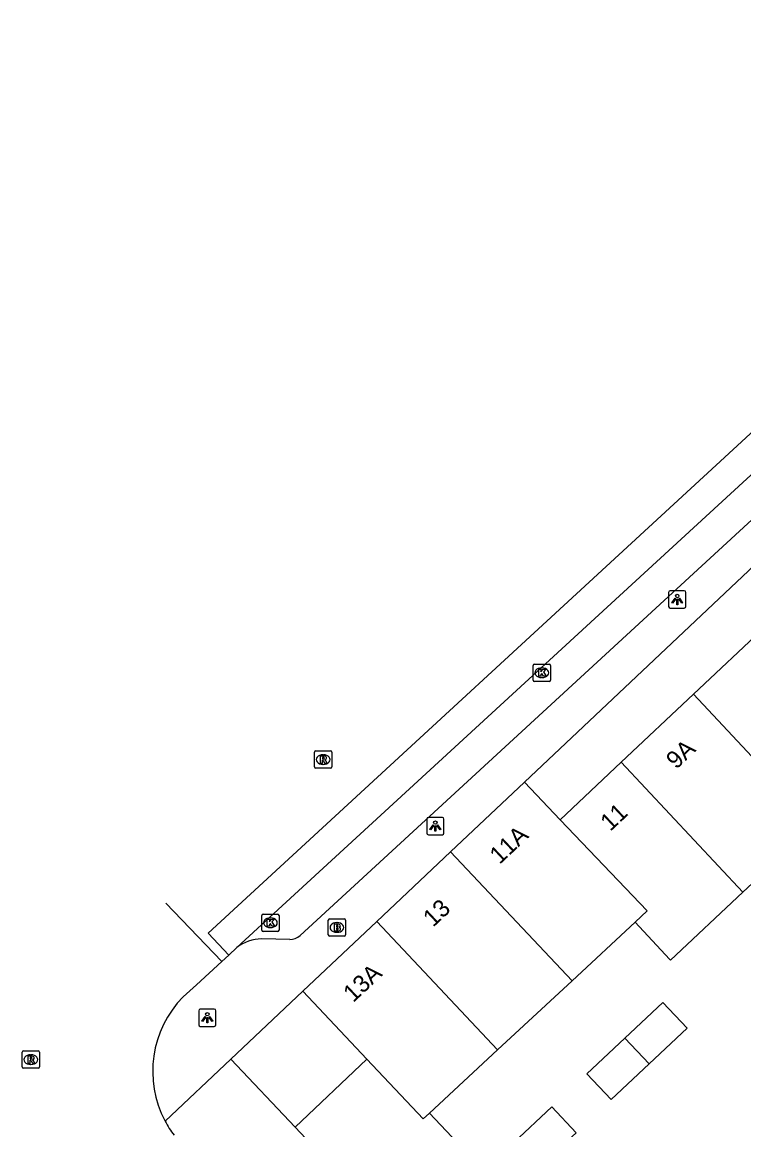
# Model space of a CAD drawing. Extents: x 162542 to 163144, y 380786 to 381511.
# Drawn here: x 162789.6 to 162831.4, y 381442.1 to 381506.2 of the extents above; entities that cross this region are included whole.
import ezdxf

# ---------------------------------------------------------------- set-up
doc = ezdxf.new("R2010")
doc.units = 0
for name, color, linetype in [('IMGEO_Brandkraan', 7, 'Continuous'), ('IMGEO_Kolk', 7, 'Continuous'), ('IMGEO_Lichtpunt', 7, 'Continuous'), ('IMGEO_Pand', 7, 'Continuous'), ('IMGEO_Pand_nummerreeks', 7, 'Continuous'), ('IMGEO_Rijbaan_lokaal_gesloten', 7, 'Continuous'), ('IMGEO_Rijbaan_lokaal_open', 7, 'Continuous'), ('IMGEO_Rioolput', 7, 'Continuous'), ('IMGEO_Voetpad_open', 7, 'Continuous')]:
    doc.layers.add(name, color=color, linetype=linetype)

msp = doc.modelspace()

# ---------------------------------------------------------------- linework, layer by layer
at = {"layer": 'IMGEO_Brandkraan'}
for p, q in [((162807.335, 381453.387), (162807.335, 381454.239)), ((162807.41, 381454.313), (162808.262, 381454.313)), ((162808.336, 381454.239), (162808.336, 381453.387)), ((162807.846, 381453.533), (162807.821, 381453.533)), ((162807.823, 381454.093), (162807.848, 381454.093)), ((162808.262, 381453.313), (162807.41, 381453.313))]:
    msp.add_line(p, q, dxfattribs=at)
for points in [[(162807.335, 381453.387), (162807.335, 381454.239)], [(162807.41, 381454.313), (162808.262, 381454.313)], [(162808.336, 381454.239), (162808.336, 381453.387)], [(162807.683, 381454.013), (162807.683, 381453.613), (162807.896, 381453.613)], [(162807.914, 381454.013), (162807.683, 381454.013)], [(162807.862, 381453.932), (162807.808, 381453.932), (162807.808, 381453.856)], [(162807.808, 381453.856), (162807.861, 381453.856)], [(162807.87, 381453.78), (162807.808, 381453.78), (162807.808, 381453.699)], [(162807.808, 381453.699), (162807.87, 381453.699)], [(162808.262, 381453.313), (162807.41, 381453.313)]]:
    msp.add_lwpolyline(points, dxfattribs=at)
for centre, radius, start, end in [((162807.412, 381454.237), 0.0765, 91.55205, 178.44795), ((162807.412, 381454.237), 0.0765, 91.55205, 178.44795), ((162808.26, 381454.237), 0.0765, 1.55205, 88.44795), ((162808.26, 381454.237), 0.0765, 1.55205, 88.44795), ((162807.863, 381453.894), 0.0379, 267.82845, 90.93552), ((162807.871, 381453.739), 0.0404, 269.87594, 90.50774), ((162807.902, 381453.864), 0.251, 268.66757, 293.53466), ((162807.918, 381453.868), 0.145, 59.4692, 91.53667), ((162807.943, 381453.915), 0.0922, 285.51372, 58.15012), ((162807.948, 381453.723), 0.105, 301.31148, 78.98903), ((162807.412, 381453.389), 0.0765, 181.55205, 268.44795), ((162807.412, 381453.389), 0.0765, 181.55205, 268.44795), ((162808.26, 381453.389), 0.0765, 271.55205, 358.44795), ((162808.26, 381453.389), 0.0765, 271.55205, 358.44795)]:
    msp.add_arc(centre, radius, start, end, dxfattribs=at)
for centre, major_axis, ratio, start_param, end_param in [((162807.822, 381453.813), (-0.387, 0.002), 0.722429, 4.712389, 7.853982), ((162807.847, 381453.813), (-0.39, 0.002), 0.717154, 1.570796, 4.712389)]:
    msp.add_ellipse(centre, major_axis=major_axis, ratio=ratio, start_param=start_param, end_param=end_param, dxfattribs=at)
at = {"layer": 'IMGEO_Kolk'}
for p, q in [((162819.188, 381468.115), (162819.188, 381468.967)), ((162819.263, 381469.041), (162820.115, 381469.041)), ((162820.189, 381468.967), (162820.189, 381468.115)), ((162819.699, 381468.261), (162819.674, 381468.261)), ((162819.676, 381468.821), (162819.701, 381468.821)), ((162820.115, 381468.041), (162819.263, 381468.041)), ((162803.486, 381453.661), (162803.486, 381454.513)), ((162803.561, 381454.587), (162804.413, 381454.587)), ((162803.974, 381454.367), (162803.999, 381454.367)), ((162804.487, 381454.513), (162804.487, 381453.661)), ((162804.413, 381453.587), (162803.561, 381453.587)), ((162803.997, 381453.807), (162803.972, 381453.807))]:
    msp.add_line(p, q, dxfattribs=at)
for points in [[(162819.188, 381468.115), (162819.188, 381468.967)], [(162819.263, 381469.041), (162820.115, 381469.041)], [(162820.189, 381468.967), (162820.189, 381468.115)], [(162819.509, 381468.741), (162819.632, 381468.741), (162819.632, 381468.59), (162819.762, 381468.741), (162819.926, 381468.741), (162819.78, 381468.59), (162819.933, 381468.341), (162819.781, 381468.341), (162819.696, 381468.505), (162819.632, 381468.438), (162819.632, 381468.341), (162819.509, 381468.341), (162819.509, 381468.741)], [(162820.115, 381468.041), (162819.263, 381468.041)], [(162803.486, 381453.661), (162803.486, 381454.513)], [(162803.561, 381454.587), (162804.413, 381454.587)], [(162803.807, 381454.287), (162803.93, 381454.287), (162803.93, 381454.136), (162804.06, 381454.287), (162804.224, 381454.287), (162804.078, 381454.136), (162804.231, 381453.887), (162804.079, 381453.887), (162803.994, 381454.051), (162803.93, 381453.984), (162803.93, 381453.887), (162803.807, 381453.887), (162803.807, 381454.287)], [(162804.487, 381454.513), (162804.487, 381453.661)], [(162804.413, 381453.587), (162803.561, 381453.587)]]:
    msp.add_lwpolyline(points, dxfattribs=at)
for centre, start, end in [((162819.265, 381468.965), 91.55205, 178.44795), ((162819.265, 381468.965), 91.55205, 178.44795), ((162820.113, 381468.965), 1.55205, 88.44795), ((162820.113, 381468.965), 1.55205, 88.44795), ((162819.265, 381468.117), 181.55205, 268.44795), ((162819.265, 381468.117), 181.55205, 268.44795), ((162820.113, 381468.117), 271.55205, 358.44795), ((162820.113, 381468.117), 271.55205, 358.44795), ((162803.563, 381454.511), 91.55205, 178.44795), ((162803.563, 381454.511), 91.55205, 178.44795), ((162804.411, 381454.511), 1.55205, 88.44795), ((162804.411, 381454.511), 1.55205, 88.44795), ((162803.563, 381453.663), 181.55205, 268.44795), ((162803.563, 381453.663), 181.55205, 268.44795), ((162804.411, 381453.663), 271.55205, 358.44795), ((162804.411, 381453.663), 271.55205, 358.44795)]:
    msp.add_arc(centre, 0.0765, start, end, dxfattribs=at)
for centre, major_axis, ratio, start_param, end_param in [((162819.675, 381468.541), (-0.387, 0.002), 0.722429, 4.712389, 7.853982), ((162819.7, 381468.541), (-0.39, 0.002), 0.717154, 1.570796, 4.712389), ((162803.973, 381454.087), (-0.387, 0.002), 0.722429, 4.712389, 7.853982), ((162803.998, 381454.087), (-0.39, 0.002), 0.717154, 1.570796, 4.712389)]:
    msp.add_ellipse(centre, major_axis=major_axis, ratio=ratio, start_param=start_param, end_param=end_param, dxfattribs=at)
at = {"layer": 'IMGEO_Lichtpunt'}
for p, q in [((162827.021, 381473.184), (162827.021, 381472.377)), ((162827.021, 381473.184), (162827.021, 381472.377)), ((162827.923, 381473.279), (162827.115, 381473.279)), ((162827.923, 381473.279), (162827.115, 381473.279)), ((162828.017, 381472.377), (162828.017, 381473.184)), ((162828.017, 381472.377), (162828.017, 381473.184)), ((162827.115, 381472.283), (162827.923, 381472.283)), ((162827.115, 381472.283), (162827.923, 381472.283)), ((162813.03, 381460.079), (162813.03, 381459.272)), ((162813.03, 381460.079), (162813.03, 381459.272)), ((162813.932, 381460.174), (162813.124, 381460.174)), ((162813.932, 381460.174), (162813.124, 381460.174)), ((162814.026, 381459.272), (162814.026, 381460.079)), ((162814.026, 381459.272), (162814.026, 381460.079)), ((162813.124, 381459.178), (162813.932, 381459.178)), ((162813.124, 381459.178), (162813.932, 381459.178)), ((162800.743, 381449.092), (162799.935, 381449.092)), ((162800.743, 381449.092), (162799.935, 381449.092)), ((162799.841, 381448.997), (162799.841, 381448.19)), ((162799.841, 381448.997), (162799.841, 381448.19)), ((162800.837, 381448.19), (162800.837, 381448.997)), ((162800.837, 381448.19), (162800.837, 381448.997)), ((162799.935, 381448.096), (162800.743, 381448.096)), ((162799.935, 381448.096), (162800.743, 381448.096))]:
    msp.add_line(p, q, dxfattribs=at)
for points in [[(162827.395, 381472.848), (162827.434, 381472.82), (162827.246, 381472.558), (162827.208, 381472.585), (162827.395, 381472.848)], [(162827.497, 381472.8), (162827.544, 381472.8), (162827.544, 381472.478), (162827.497, 381472.478), (162827.497, 381472.8)], [(162827.607, 381472.82), (162827.645, 381472.847), (162827.832, 381472.585), (162827.793, 381472.557), (162827.607, 381472.82)], [(162813.404, 381459.743), (162813.443, 381459.715), (162813.255, 381459.453), (162813.217, 381459.48), (162813.404, 381459.743)], [(162813.506, 381459.695), (162813.553, 381459.695), (162813.553, 381459.373), (162813.506, 381459.373), (162813.506, 381459.695)], [(162813.616, 381459.715), (162813.654, 381459.742), (162813.841, 381459.48), (162813.802, 381459.452), (162813.616, 381459.715)], [(162800.215, 381448.661), (162800.254, 381448.633), (162800.066, 381448.371), (162800.028, 381448.398), (162800.215, 381448.661)], [(162800.317, 381448.613), (162800.364, 381448.613), (162800.364, 381448.291), (162800.317, 381448.291), (162800.317, 381448.613)], [(162800.427, 381448.633), (162800.465, 381448.66), (162800.652, 381448.398), (162800.613, 381448.37), (162800.427, 381448.633)]]:
    msp.add_lwpolyline(points, dxfattribs=at)
for centre in [(162827.52, 381472.982), (162813.529, 381459.877), (162800.34, 381448.795)]:
    msp.add_circle(centre, 0.0994, dxfattribs=at)
for centre, start, end in [((162827.115, 381473.184), 90, 180), ((162827.115, 381473.184), 90, 180), ((162827.923, 381473.184), 0, 90), ((162827.923, 381473.184), 0, 90), ((162827.115, 381472.377), 180, 270), ((162827.115, 381472.377), 180, 270), ((162827.923, 381472.377), 270, 0), ((162827.923, 381472.377), 270, 360), ((162813.124, 381460.079), 90, 180), ((162813.124, 381460.079), 90, 180), ((162813.932, 381460.079), 0, 90), ((162813.932, 381460.079), 0, 90), ((162813.124, 381459.272), 180, 270), ((162813.124, 381459.272), 180, 270), ((162813.932, 381459.272), 270, 0), ((162813.932, 381459.272), 270, 360), ((162799.935, 381448.997), 90, 180), ((162799.935, 381448.997), 90, 180), ((162800.743, 381448.997), 0, 90), ((162800.743, 381448.997), 0, 90), ((162799.935, 381448.19), 180, 270), ((162799.935, 381448.19), 180, 270), ((162800.743, 381448.19), 270, 0), ((162800.743, 381448.19), 270, 360)]:
    msp.add_arc(centre, 0.0946, start, end, dxfattribs=at)
at = {"layer": 'IMGEO_Pand'}
for points in [[(162828.467, 381467.306), (162832.651, 381471.242)], [(162824.284, 381463.37), (162828.467, 381467.306)], [(162828.467, 381467.306), (162835.513, 381459.775)], [(162820.748, 381460.042), (162824.284, 381463.37)], [(162824.284, 381463.37), (162831.318, 381455.851)], [(162814.405, 381458.182), (162818.675, 381462.21)], [(162818.675, 381462.21), (162820.748, 381460.042)], [(162820.748, 381460.042), (162825.788, 381454.771), (162825.087, 381454.121)], [(162835.513, 381459.775), (162831.318, 381455.851)], [(162810.134, 381454.153), (162814.405, 381458.182)], [(162821.434, 381450.73), (162814.405, 381458.182)], [(162831.318, 381455.851), (162827.124, 381451.927), (162827.069, 381451.986), (162825.087, 381454.121)], [(162805.864, 381450.125), (162810.134, 381454.153)], [(162810.134, 381454.153), (162817.131, 381446.736)], [(162825.087, 381454.121), (162821.434, 381450.73)], [(162821.434, 381450.73), (162817.131, 381446.736)], [(162809.565, 381446.201), (162805.864, 381450.125)], [(162824.491, 381447.41), (162826.688, 381449.474), (162828.087, 381447.984), (162825.889, 381445.921)], [(162825.889, 381445.921), (162823.691, 381443.858), (162822.294, 381445.346), (162824.491, 381447.41)], [(162824.491, 381447.41), (162825.889, 381445.921)], [(162817.131, 381446.736), (162813.195, 381443.083)], [(162805.416, 381442.258), (162809.565, 381446.201)], [(162809.565, 381446.201), (162812.828, 381442.742), (162813.195, 381443.083)], [(162821.664, 381441.944), (162819.442, 381439.869), (162818.044, 381441.357), (162820.267, 381443.433), (162821.664, 381441.944)], [(162813.195, 381443.083), (162817.732, 381438.26), (162818.144, 381437.822), (162813.605, 381433.552)], [(162813.605, 381433.552), (162805.416, 381442.258)]]:
    msp.add_lwpolyline(points, dxfattribs=at)
at = {"layer": 'IMGEO_Rijbaan_lokaal_gesloten'}
for points in [[(162853.478, 381506.159), (162855.254, 381504.364), (162835.082, 381485.474), (162831.49, 381482.132), (162800.379, 381453.477), (162801.586, 381452.22)], [(162802.054, 381452.648), (162832.74, 381480.852), (162838.338, 381486.089), (162853.531, 381500.36)], [(162801.586, 381452.22), (162802.054, 381452.648)]]:
    msp.add_lwpolyline(points, dxfattribs=at)
at = {"layer": 'IMGEO_Rijbaan_lokaal_open'}
for points in [[(162801.179, 381451.846), (162797.947, 381455.225)], [(162798.939, 381449.798), (162799.705, 381450.498), (162801.179, 381451.846)], [(162801.179, 381451.846), (162801.586, 381452.22)]]:
    msp.add_lwpolyline(points, dxfattribs=at)
for centre, radius, start, end in [((162803.332, 381445.493), 6.151, 135.58072, 207.83508), ((162803.297, 381445.468), 6.108, 207.78598, 216.95846)]:
    msp.add_arc(centre, radius, start, end, dxfattribs=at)
at = {"layer": 'IMGEO_Rioolput'}
for p, q in [((162806.536, 381463.097), (162806.536, 381463.949)), ((162806.611, 381464.023), (162807.463, 381464.023)), ((162807.024, 381463.803), (162807.049, 381463.803)), ((162807.537, 381463.949), (162807.537, 381463.097)), ((162807.047, 381463.243), (162807.022, 381463.243)), ((162807.463, 381463.023), (162806.611, 381463.023)), ((162789.629, 381445.746), (162789.629, 381446.598)), ((162789.704, 381446.672), (162790.556, 381446.672)), ((162790.63, 381446.598), (162790.63, 381445.746)), ((162790.14, 381445.892), (162790.115, 381445.892)), ((162790.117, 381446.452), (162790.142, 381446.452)), ((162790.556, 381445.672), (162789.704, 381445.672))]:
    msp.add_line(p, q, dxfattribs=at)
for points in [[(162806.536, 381463.097), (162806.536, 381463.949)], [(162806.611, 381464.023), (162807.463, 381464.023)], [(162807.537, 381463.949), (162807.537, 381463.097)], [(162807.125, 381463.721), (162806.873, 381463.723), (162806.873, 381463.323)], [(162806.873, 381463.323), (162806.997, 381463.323), (162806.997, 381463.485), (162807.008, 381463.485)], [(162807.051, 381463.642), (162806.997, 381463.642), (162806.997, 381463.561)], [(162806.997, 381463.561), (162807.049, 381463.561)], [(162807.055, 381463.456), (162807.126, 381463.323), (162807.266, 381463.323), (162807.201, 381463.449)], [(162807.463, 381463.023), (162806.611, 381463.023)], [(162789.629, 381445.746), (162789.629, 381446.598)], [(162789.704, 381446.672), (162790.556, 381446.672)], [(162790.63, 381446.598), (162790.63, 381445.746)], [(162790.218, 381446.37), (162789.966, 381446.372), (162789.966, 381445.972)], [(162789.966, 381445.972), (162790.09, 381445.972), (162790.09, 381446.134), (162790.101, 381446.134)], [(162790.144, 381446.291), (162790.09, 381446.291), (162790.09, 381446.21)], [(162790.09, 381446.21), (162790.142, 381446.21)], [(162790.148, 381446.105), (162790.219, 381445.972), (162790.359, 381445.972), (162790.294, 381446.098)], [(162790.556, 381445.672), (162789.704, 381445.672)]]:
    msp.add_lwpolyline(points, dxfattribs=at)
for centre, radius, start, end in [((162806.613, 381463.947), 0.0765, 91.55205, 178.44795), ((162806.613, 381463.947), 0.0765, 91.55205, 178.44795), ((162807.461, 381463.947), 0.0765, 1.55205, 88.44795), ((162807.461, 381463.947), 0.0765, 1.55205, 88.44795), ((162807.007, 381463.432), 0.0533, 26.02933, 88.69889), ((162807.033, 381463.75), 0.19, 274.7715, 282.96867), ((162807.057, 381463.546), 0.0964, 77.00612, 93.18647), ((162807.071, 381463.603), 0.0378, 276.66336, 79.67722), ((162807.124, 381463.611), 0.109, 350.36119, 89.41601), ((162807.122, 381463.611), 0.112, 277.58423, 350.98172), ((162807.106, 381463.396), 0.108, 29.51342, 73.79051), ((162806.613, 381463.099), 0.0765, 181.55205, 268.44795), ((162806.613, 381463.099), 0.0765, 181.55205, 268.44795), ((162807.461, 381463.099), 0.0765, 271.55205, 358.44795), ((162807.461, 381463.099), 0.0765, 271.55205, 358.44795), ((162789.706, 381446.596), 0.0765, 91.55205, 178.44795), ((162789.706, 381446.596), 0.0765, 91.55205, 178.44795), ((162790.554, 381446.596), 0.0765, 1.55205, 88.44795), ((162790.554, 381446.596), 0.0765, 1.55205, 88.44795), ((162790.1, 381446.081), 0.0533, 26.02933, 88.69889), ((162790.126, 381446.399), 0.19, 274.7715, 282.96867), ((162790.15, 381446.195), 0.0964, 77.00612, 93.18647), ((162790.164, 381446.252), 0.0378, 276.66336, 79.67722), ((162790.217, 381446.26), 0.109, 350.36119, 89.41601), ((162790.215, 381446.26), 0.112, 277.58423, 350.98172), ((162790.199, 381446.045), 0.108, 29.51342, 73.79051), ((162789.706, 381445.748), 0.0765, 181.55205, 268.44795), ((162789.706, 381445.748), 0.0765, 181.55205, 268.44795), ((162790.554, 381445.748), 0.0765, 271.55205, 358.44795), ((162790.554, 381445.748), 0.0765, 271.55205, 358.44795)]:
    msp.add_arc(centre, radius, start, end, dxfattribs=at)
for centre, major_axis, ratio, start_param, end_param in [((162807.023, 381463.523), (-0.387, 0.002), 0.722429, 4.712389, 7.853982), ((162807.048, 381463.523), (-0.39, 0.002), 0.717154, 1.570796, 4.712389), ((162790.116, 381446.172), (-0.387, 0.002), 0.722429, 4.712389, 7.853982), ((162790.141, 381446.172), (-0.39, 0.002), 0.717154, 1.570796, 4.712389)]:
    msp.add_ellipse(centre, major_axis=major_axis, ratio=ratio, start_param=start_param, end_param=end_param, dxfattribs=at)
at = {"layer": 'IMGEO_Voetpad_open'}
for points in [[(162852.532, 381496.794), (162837.92, 381483.037), (162834.262, 381479.623), (162805.706, 381453.35)], [(162818.675, 381462.21), (162847.661, 381489.553), (162849.776, 381487.357)], [(162805.105, 381453.114), (162803.483, 381453.147)], [(162801.706, 381446.202), (162805.864, 381450.125)], [(162801.706, 381446.202), (162797.893, 381442.621)], [(162805.416, 381442.258), (162801.706, 381446.202)]]:
    msp.add_lwpolyline(points, dxfattribs=at)
for centre, radius, start, end in [((162803.464, 381450.906), 2.241, 89.5111, 128.98681), ((162805.097, 381454.019), 0.905, 270.5381, 312.33968)]:
    msp.add_arc(centre, radius, start, end, dxfattribs=at)

# ---------------------------------------------------------------- texts
at = {"layer": 'IMGEO_Pand_nummerreeks'}
for s, rotation, p in [('9A', 43.05778, (162827.453, 381462.924)), ('11', 43.06351, (162823.645, 381459.339)), ('11A', 43.13226, (162817.243, 381457.429)), ('13', 43.13226, (162813.393, 381453.794)), ('13A', 43.13226, (162808.777, 381449.442))]:
    msp.add_text(s, height=1, rotation=rotation, dxfattribs=at).set_placement(p)

doc.saveas('drawing.dxf')
